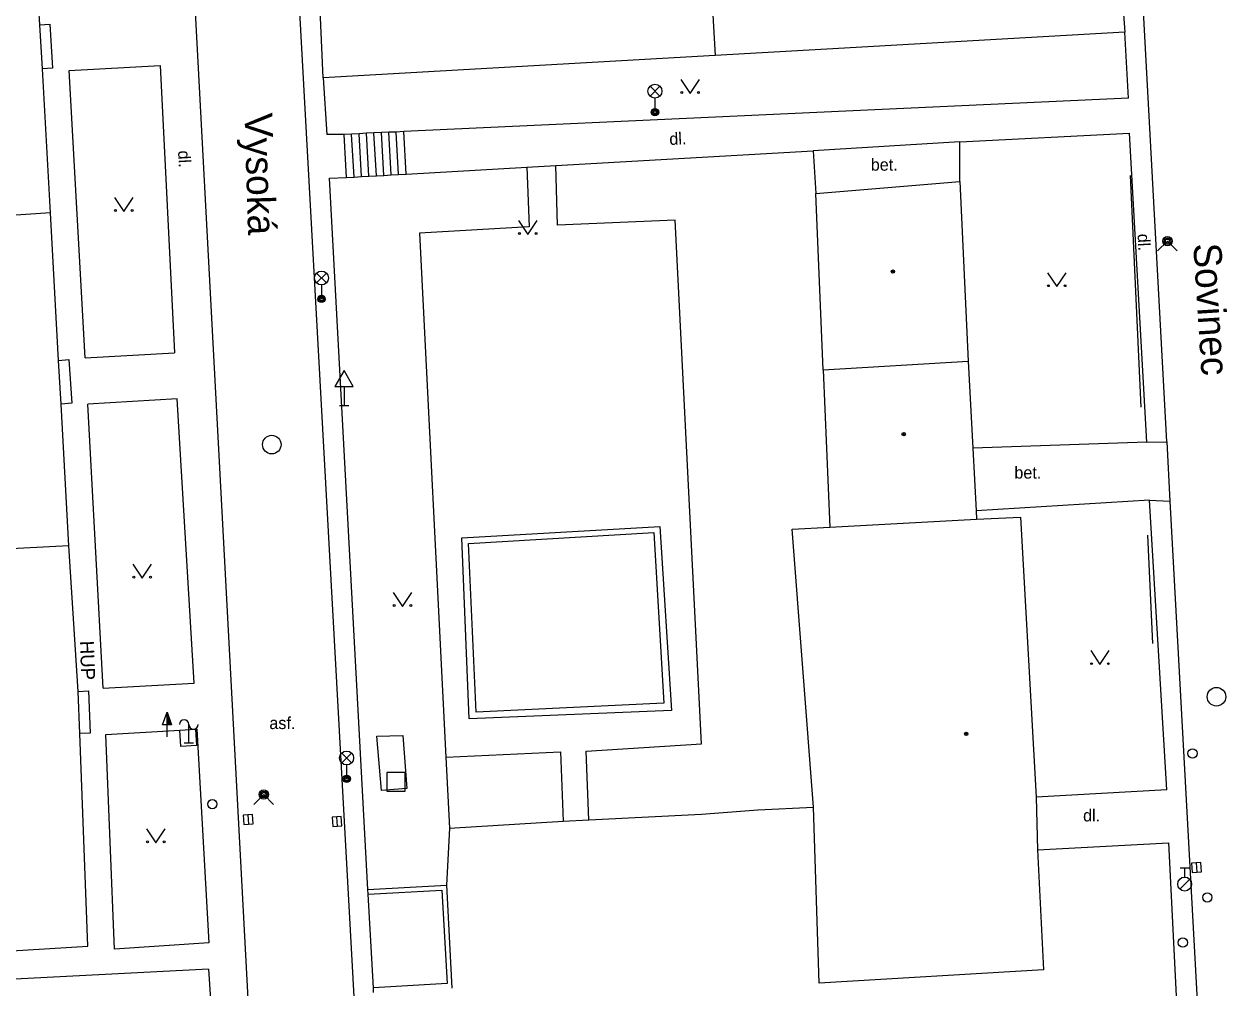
# Model space of a CAD drawing. Extents: x -599951 to -598963, y -1164095 to -1162939.
# Drawn here: x -599434.3 to -599369.5, y -1163105.2 to -1163053.4 of the extents above; entities that cross this region are included whole.
import ezdxf

# ---------------------------------------------------------------- set-up
doc = ezdxf.new("R2010")
doc.units = 0
for name, color, linetype in [('Level 10', 7, 'Continuous'), ('Level 11', 7, 'Continuous'), ('Level 24', 7, 'Continuous'), ('Level 25', 7, 'Continuous'), ('Level 26', 7, 'Continuous'), ('Level 27', 7, 'Continuous'), ('Level 28', 7, 'Continuous'), ('Level 31', 7, 'Continuous'), ('Level 33', 7, 'Continuous'), ('Level 34', 7, 'Continuous'), ('Level 36', 7, 'Continuous'), ('Level 39', 7, 'Continuous'), ('Level 40', 7, 'Continuous'), ('Level 41', 7, 'Continuous'), ('Level 49', 7, 'Continuous'), ('Level 5', 7, 'Continuous'), ('Level 7', 7, 'Continuous'), ('Level 9', 7, 'Continuous')]:
    doc.layers.add(name, color=color, linetype=linetype)

msp = doc.modelspace()

# ---------------------------------------------------------------- linework, layer by layer
at = {"layer": 'Level 10'}
for points in [[(-599372.79, -1163075.84), (-599377.4, -1162990.82)], [(-599421.64, -1163116.9), (-599425.1, -1163052.38), (-599428, -1162999.57)], [(-599415.69, -1163120.97), (-599422.36, -1163000.03)], [(-599372.79, -1163075.84), (-599372.62, -1163079.04)], [(-599372.62, -1163079.04), (-599370.03, -1163126.26)]]:
    msp.add_lwpolyline(points, dxfattribs=at)
at = {"layer": 'Level 11'}
for points in [[(-599397.61, -1163045.97), (-599397.09, -1163055.06)], [(-599433.46, -1163053.41), (-599432.92, -1163053.37), (-599432.77, -1163055.74), (-599433.32, -1163055.77)], [(-599374.85, -1163057.34), (-599375.05, -1163053.8)], [(-599431.87, -1163055.86), (-599426.97, -1163055.59)], [(-599431.02, -1163071.32), (-599431.87, -1163055.86)], [(-599426.97, -1163055.59), (-599426.21, -1163071.06)], [(-599418.2, -1163056.26), (-599418.01, -1163059.3)], [(-599374.85, -1163057.34), (-599413.86, -1163059.15)], [(-599415.07, -1163059.2), (-599415.47, -1163059.22)], [(-599414.67, -1163059.18), (-599415.07, -1163059.2)], [(-599414.94, -1163061.51), (-599415.07, -1163059.2)], [(-599414.27, -1163059.17), (-599414.67, -1163059.18)], [(-599414.54, -1163061.48), (-599414.67, -1163059.18)], [(-599413.86, -1163059.15), (-599414.27, -1163059.17)], [(-599414.14, -1163061.46), (-599414.27, -1163059.17)], [(-599413.73, -1163061.43), (-599413.86, -1163059.15)], [(-599417.07, -1163059.3), (-599418.01, -1163059.3)], [(-599416.67, -1163059.28), (-599417.07, -1163059.3)], [(-599416.94, -1163061.61), (-599417.07, -1163059.3)], [(-599416.27, -1163059.26), (-599416.67, -1163059.28)], [(-599416.54, -1163061.59), (-599416.67, -1163059.28)], [(-599415.87, -1163059.24), (-599416.27, -1163059.26)], [(-599416.14, -1163061.57), (-599416.27, -1163059.26)], [(-599415.47, -1163059.22), (-599415.87, -1163059.24)], [(-599415.74, -1163061.55), (-599415.87, -1163059.24)], [(-599415.34, -1163061.53), (-599415.47, -1163059.22)], [(-599383.93, -1163059.69), (-599391.83, -1163060.18)], [(-599383.93, -1163059.69), (-599374.8, -1163059.23)], [(-599383.92, -1163061.84), (-599383.93, -1163059.69)], [(-599373.86, -1163075.86), (-599374.8, -1163059.23)], [(-599405.68, -1163060.97), (-599391.83, -1163060.18)], [(-599391.83, -1163060.18), (-599391.68, -1163062.47)], [(-599413.73, -1163061.43), (-599407.23, -1163061.06)], [(-599407.23, -1163061.06), (-599407.11, -1163064.28), (-599413.01, -1163064.62), (-599411.6, -1163092.82)], [(-599407.23, -1163061.06), (-599405.68, -1163060.97)], [(-599403.9, -1163096.19), (-599404.04, -1163092.49), (-599397.83, -1163092.1), (-599399.25, -1163063.92), (-599405.59, -1163064.18), (-599405.68, -1163060.97)], [(-599417.87, -1163061.66), (-599416.94, -1163061.61)], [(-599415.79, -1163099.94), (-599417.87, -1163061.66)], [(-599416.94, -1163061.61), (-599416.54, -1163061.59)], [(-599416.54, -1163061.59), (-599416.14, -1163061.57)], [(-599416.14, -1163061.57), (-599415.74, -1163061.55)], [(-599415.74, -1163061.55), (-599415.34, -1163061.53)], [(-599415.34, -1163061.53), (-599414.94, -1163061.51)], [(-599414.94, -1163061.51), (-599414.54, -1163061.48)], [(-599414.54, -1163061.48), (-599414.14, -1163061.46)], [(-599414.14, -1163061.46), (-599413.73, -1163061.43)], [(-599432.45, -1163071.46), (-599431.89, -1163071.42), (-599431.74, -1163073.77), (-599432.31, -1163073.81)], [(-599431.02, -1163071.32), (-599426.21, -1163071.06)], [(-599426.06, -1163073.52), (-599430.88, -1163073.81)], [(-599430.04, -1163089.1), (-599430.88, -1163073.81)], [(-599425.14, -1163088.83), (-599426.06, -1163073.52)], [(-599373.86, -1163075.86), (-599383.23, -1163076.18)], [(-599373.86, -1163075.86), (-599372.79, -1163075.84)], [(-599373.72, -1163078.98), (-599383.05, -1163079.56)], [(-599372.79, -1163094.57), (-599373.72, -1163078.98)], [(-599373.72, -1163078.98), (-599372.62, -1163079.04)], [(-599410.74, -1163081.01), (-599400.08, -1163080.39), (-599399.45, -1163090.3), (-599410.34, -1163090.74), (-599410.74, -1163081.01)], [(-599410.38, -1163081.32), (-599400.4, -1163080.73), (-599399.86, -1163089.9), (-599409.97, -1163090.39), (-599410.38, -1163081.32)], [(-599430.04, -1163089.1), (-599425.14, -1163088.83)], [(-599431.39, -1163089.27), (-599430.83, -1163089.25), (-599430.74, -1163091.52), (-599431.3, -1163091.54)], [(-599429.44, -1163103.15), (-599429.9, -1163091.6), (-599425.92, -1163091.36)], [(-599425.92, -1163091.36), (-599425.07, -1163091.31)], [(-599425.87, -1163092.23), (-599425.92, -1163091.36)], [(-599425.07, -1163091.31), (-599425, -1163091.31)], [(-599425.07, -1163091.31), (-599425.02, -1163092.18)], [(-599425, -1163091.31), (-599424.36, -1163102.8)], [(-599425.02, -1163092.18), (-599425.87, -1163092.23)], [(-599415.31, -1163091.69), (-599413.92, -1163091.65), (-599413.7, -1163094.49), (-599415.07, -1163094.6), (-599415.31, -1163091.69)], [(-599411.6, -1163092.82), (-599405.42, -1163092.52), (-599405.28, -1163096.25)], [(-599411.6, -1163092.82), (-599411.41, -1163096.64)], [(-599372.79, -1163094.57), (-599379.82, -1163094.97)], [(-599403.9, -1163096.19), (-599397.84, -1163095.87)], [(-599397.84, -1163095.87), (-599394.81, -1163095.64)], [(-599394.81, -1163095.64), (-599391.81, -1163095.51)], [(-599411.41, -1163096.64), (-599411.57, -1163099.7)], [(-599411.41, -1163096.64), (-599405.28, -1163096.25)], [(-599405.28, -1163096.25), (-599403.9, -1163096.19)], [(-599379.75, -1163097.8), (-599372.7, -1163097.42)], [(-599372.7, -1163097.42), (-599371.05, -1163130.05)], [(-599415.79, -1163099.94), (-599411.57, -1163099.7)], [(-599415.78, -1163100.18), (-599415.79, -1163099.94)], [(-599415.78, -1163100.18), (-599411.81, -1163099.97)], [(-599411.81, -1163099.97), (-599411.53, -1163105)], [(-599411.57, -1163099.7), (-599411.27, -1163105.24)], [(-599415.5, -1163105.22), (-599415.78, -1163100.18)], [(-599424.36, -1163102.8), (-599429.44, -1163103.15)], [(-599424.37, -1163104.22), (-599443.51, -1163105.2)], [(-599424.37, -1163104.22), (-599423.27, -1163121.1)], [(-599411.53, -1163105), (-599415.5, -1163105.22)], [(-599415.49, -1163105.47), (-599415.5, -1163105.22)]]:
    msp.add_lwpolyline(points, dxfattribs=at)
at = {"layer": 'Level 24'}
for p, q in [((-599425.44, -1163092.05), (-599425.44, -1163091.05)), ((-599425.19, -1163092.05), (-599425.69, -1163092.05))]:
    msp.add_line(p, q, dxfattribs=at)
for centre, start, end in [((-599425.69, -1163091.05), 0, 180), ((-599425.19, -1163091.05), 180, 0)]:
    msp.add_arc(centre, 0.25, start, end, dxfattribs=at)
at = {"layer": 'Level 25'}
for p, q in [((-599426.862, -1163091.068), (-599426.61, -1163090.394)), ((-599426.61, -1163091.068), (-599426.862, -1163091.068)), ((-599426.61, -1163091.72), (-599426.61, -1163091.07))]:
    msp.add_line(p, q, dxfattribs=at)
for points in [[(-599426.36, -1163091.07), (-599426.61, -1163091.07), (-599426.61, -1163090.394), (-599426.61, -1163090.394)], [(-599426.417, -1163091.03), (-599426.57, -1163091.03), (-599426.57, -1163090.617)], [(-599426.475, -1163090.99), (-599426.53, -1163090.99), (-599426.53, -1163090.841)]]:
    msp.add_lwpolyline(points, close=True, dxfattribs=at)
at = {"layer": 'Level 26'}
msp.add_lwpolyline([(-599414.78, -1163094.64), (-599413.78, -1163094.64), (-599413.78, -1163093.64), (-599414.78, -1163093.64)], close=True, dxfattribs=at)
at = {"layer": 'Level 27'}
for p, q in [((-599422.258, -1163095.911), (-599422.222, -1163096.409)), ((-599417.478, -1163096.031), (-599417.442, -1163096.529)), ((-599371.198, -1163098.501), (-599371.162, -1163098.999))]:
    msp.add_line(p, q, dxfattribs=at)
for points in [[(-599422.507, -1163095.929), (-599422.471, -1163096.427), (-599421.973, -1163096.391), (-599422.009, -1163095.892)], [(-599417.727, -1163096.049), (-599417.691, -1163096.547), (-599417.193, -1163096.511), (-599417.229, -1163096.013)], [(-599371.447, -1163098.519), (-599371.411, -1163099.017), (-599370.913, -1163098.981), (-599370.949, -1163098.483)]]:
    msp.add_lwpolyline(points, close=True, dxfattribs=at)
for centre in [(-599420.97, -1163075.99), (-599370.11, -1163089.56)]:
    msp.add_circle(centre, 0.5, dxfattribs=at)
at = {"layer": 'Level 28'}
for p, q in [((-599372.07, -1163098.765), (-599371.57, -1163098.765)), ((-599371.82, -1163099.265), (-599371.82, -1163098.765)), ((-599372.078, -1163099.912), (-599371.548, -1163099.382))]:
    msp.add_line(p, q, dxfattribs=at)
for centre, radius in [((-599371.4, -1163092.61), 0.25), ((-599424.17, -1163095.34), 0.25), ((-599371.82, -1163099.64), 0.375), ((-599370.6, -1163100.36), 0.25), ((-599371.92, -1163102.79), 0.25)]:
    msp.add_circle(centre, radius, dxfattribs=at)
at = {"layer": 'Level 31'}
for points in [[(-599373.28, -1163065.57), (-599372.75, -1163065.04), (-599372.22, -1163065.57)], [(-599421.93, -1163095.35), (-599421.4, -1163094.82), (-599420.87, -1163095.35)]]:
    msp.add_lwpolyline(points, dxfattribs=at)
for centre, radius in [((-599372.75, -1163065.04), 0.25), ((-599372.75, -1163065.04), 0.18), ((-599372.75, -1163065.04), 0.11), ((-599421.4, -1163094.82), 0.25), ((-599421.4, -1163094.82), 0.18), ((-599421.4, -1163094.82), 0.11)]:
    msp.add_circle(centre, radius, dxfattribs=at)
at = {"layer": 'Level 33'}
for p, q in [((-599400.605, -1163057.24), (-599400.075, -1163056.71)), ((-599400.605, -1163056.71), (-599400.075, -1163057.24)), ((-599400.34, -1163057.35), (-599400.34, -1163058.1)), ((-599418.555, -1163067.29), (-599418.025, -1163066.76)), ((-599418.555, -1163066.76), (-599418.025, -1163067.29)), ((-599418.29, -1163067.4), (-599418.29, -1163068.15)), ((-599417.205, -1163093.12), (-599416.675, -1163092.59)), ((-599417.205, -1163092.59), (-599416.675, -1163093.12)), ((-599416.94, -1163093.23), (-599416.94, -1163093.98))]:
    msp.add_line(p, q, dxfattribs=at)
for centre, radius in [((-599400.34, -1163056.975), 0.375), ((-599400.34, -1163058.1), 0.2), ((-599400.34, -1163058.1), 0.145), ((-599400.34, -1163058.1), 0.0876), ((-599418.29, -1163067.025), 0.375), ((-599418.29, -1163068.15), 0.2), ((-599418.29, -1163068.15), 0.145), ((-599418.29, -1163068.15), 0.0876), ((-599416.94, -1163092.855), 0.375), ((-599416.94, -1163093.98), 0.2), ((-599416.94, -1163093.98), 0.145), ((-599416.94, -1163093.98), 0.0876)]:
    msp.add_circle(centre, radius, dxfattribs=at)
at = {"layer": 'Level 34'}
for p, q in [((-599417.08, -1163072.862), (-599417.08, -1163073.88)), ((-599417.33, -1163073.88), (-599416.83, -1163073.88))]:
    msp.add_line(p, q, dxfattribs=at)
msp.add_lwpolyline([(-599417.58, -1163072.862), (-599416.58, -1163072.862), (-599417.08, -1163071.996)], close=True, dxfattribs=at)
at = {"layer": 'Level 36'}
for points in [[(-599398.95, -1163056.34), (-599398.45, -1163057.09), (-599397.95, -1163056.34)], [(-599429.44, -1163062.69), (-599428.94, -1163063.44), (-599428.44, -1163062.69)], [(-599407.69, -1163063.93), (-599407.19, -1163064.68), (-599406.69, -1163063.93)], [(-599379.21, -1163066.74), (-599378.71, -1163067.49), (-599378.21, -1163066.74)], [(-599428.45, -1163082.42), (-599427.95, -1163083.17), (-599427.45, -1163082.42)], [(-599414.43, -1163083.95), (-599413.93, -1163084.7), (-599413.43, -1163083.95)], [(-599376.88, -1163087.08), (-599376.38, -1163087.83), (-599375.88, -1163087.08)], [(-599427.71, -1163096.67), (-599427.21, -1163097.42), (-599426.71, -1163096.67)]]:
    msp.add_lwpolyline(points, dxfattribs=at)
for centre in [(-599398.9, -1163057.04), (-599398.001, -1163057.04), (-599429.39, -1163063.39), (-599428.491, -1163063.39), (-599407.64, -1163064.63), (-599406.741, -1163064.63), (-599379.16, -1163067.44), (-599378.261, -1163067.44), (-599428.4, -1163083.12), (-599427.501, -1163083.12), (-599414.38, -1163084.65), (-599413.481, -1163084.65), (-599376.83, -1163087.78), (-599375.931, -1163087.78), (-599427.66, -1163097.37), (-599426.761, -1163097.37)]:
    msp.add_circle(centre, 0.05, dxfattribs=at)
at = {"layer": 'Level 39'}
for centre, radius in [((-599387.53, -1163066.68), 0.09), ((-599387.53, -1163066.68), 0.0398), ((-599386.95, -1163075.43), 0.09), ((-599386.95, -1163075.43), 0.0398), ((-599383.58, -1163091.56), 0.09), ((-599383.58, -1163091.56), 0.0398)]:
    msp.add_circle(centre, radius, dxfattribs=at)
at = {"layer": 'Level 5'}
for points in [[(-599433.46, -1163053.41), (-599433.94, -1163045.32)], [(-599433.32, -1163055.77), (-599433.46, -1163053.41)], [(-599432.88, -1163063.51), (-599433.32, -1163055.77)], [(-599391.68, -1163062.47), (-599383.92, -1163061.84)], [(-599383.92, -1163061.84), (-599383.48, -1163071.5)], [(-599391.28, -1163071.96), (-599391.68, -1163062.47)], [(-599432.88, -1163063.51), (-599444.04, -1163064.28)], [(-599432.45, -1163071.46), (-599432.88, -1163063.51)], [(-599432.31, -1163073.81), (-599432.45, -1163071.46)], [(-599391.28, -1163071.96), (-599383.48, -1163071.5)], [(-599383.48, -1163071.5), (-599383.23, -1163076.18)], [(-599391.28, -1163071.96), (-599390.92, -1163080.43)], [(-599431.89, -1163081.43), (-599432.31, -1163073.81)], [(-599383.23, -1163076.18), (-599383.05, -1163079.56)], [(-599383.05, -1163079.56), (-599383.02, -1163080)], [(-599383.02, -1163080), (-599380.66, -1163079.9)], [(-599380.66, -1163079.9), (-599379.82, -1163094.97)], [(-599392.95, -1163080.54), (-599390.92, -1163080.43)], [(-599391.81, -1163095.51), (-599392.95, -1163080.54)], [(-599390.92, -1163080.43), (-599383.02, -1163080)], [(-599431.89, -1163081.43), (-599442.98, -1163082.01)], [(-599431.39, -1163089.27), (-599431.89, -1163081.43)], [(-599431.3, -1163091.54), (-599431.39, -1163089.27)], [(-599430.87, -1163102.98), (-599431.3, -1163091.54)], [(-599379.82, -1163094.97), (-599379.75, -1163097.8)], [(-599391.5, -1163104.98), (-599391.81, -1163095.51)], [(-599379.75, -1163097.8), (-599379.43, -1163104.26)], [(-599441.69, -1163103.65), (-599430.87, -1163102.98)], [(-599379.43, -1163104.26), (-599391.5, -1163104.98)]]:
    msp.add_lwpolyline(points, dxfattribs=at)
at = {"layer": 'Level 7'}
for points in [[(-599375.94, -1163041.62), (-599375.05, -1163053.8)], [(-599418.2, -1163056.26), (-599418.75, -1163044.08)], [(-599375.05, -1163053.8), (-599391.09, -1163054.71), (-599397.09, -1163055.06), (-599418.2, -1163056.26)]]:
    msp.add_lwpolyline(points, dxfattribs=at)
at = {"layer": 'Level 9'}
for points in [[(-599374.16, -1163073.97), (-599374.73, -1163061.51)], [(-599373.53, -1163086.69), (-599373.81, -1163080.86)]]:
    msp.add_lwpolyline(points, dxfattribs=at)

# ---------------------------------------------------------------- texts
at = {"layer": 'Level 40'}
for rotation, p in [(2.86, (-599399.55, -1163059.87)), (273.24, (-599426.02, -1163060.18)), (273.24, (-599374.36, -1163064.66))]:
    msp.add_text('dl.', height=0.65, rotation=rotation, dxfattribs=at).set_placement(p)
for s, p in [('bet.', (-599388.72, -1163061.25)), ('bet.', (-599380.99, -1163077.82)), ('asf.', (-599421.1, -1163091.3)), ('dl.', (-599377.29, -1163096.27))]:
    msp.add_text(s, height=0.65, dxfattribs=at).set_placement(p)
at = {"layer": 'Level 41'}
msp.add_text('HUP', height=0.75, rotation=272.02, dxfattribs=at).set_placement((-599431.3, -1163086.56))
at = {"layer": 'Level 49'}
for s, rotation, p in [('Vysoká', 271.73, (-599422.44, -1163058.16)), ('Sovinec', 273.62, (-599371.36, -1163065.19))]:
    msp.add_text(s, height=1.5, rotation=rotation, dxfattribs=at).set_placement(p)

doc.saveas('drawing.dxf')
